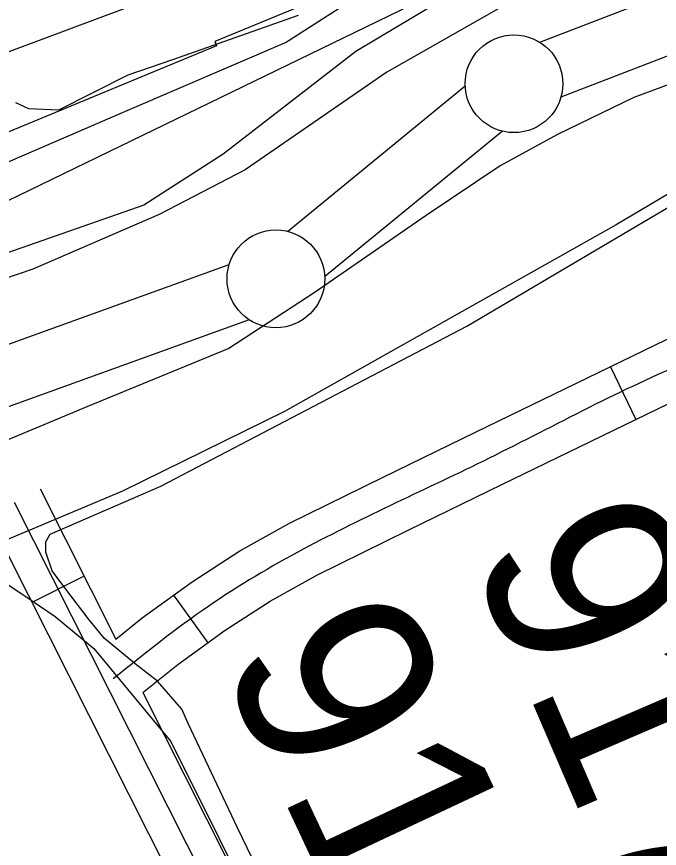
# Model space of a CAD drawing. Extents: x 3651524 to 3689615, y 505651 to 531377.
# Drawn here: x 3678445.6 to 3678774.5, y 515854.3 to 516279.7 of the extents above; entities that cross this region are included whole.
import ezdxf

# ---------------------------------------------------------------- set-up
doc = ezdxf.new("R2010")
doc.units = 0
for name, color, linetype in [('V-LEVE-TOET', 7, 'Continuous'), ('V-RIVR-EDGE', 7, 'Continuous'), ('V-ROAD-CNTR', 7, 'Continuous'), ('V-RRAP-FSHR', 7, 'Continuous'), ('V-RRAP-RVMT', 7, 'Continuous'), ('V-SITE-OTLN', 7, 'Continuous'), ('V-SITE-VEGE', 7, 'Continuous'), ('V-SURV-IDEN', 7, 'Continuous'), ('V-SURV-LINE', 7, 'Continuous'), ('V-TOPO-DPTH', 7, 'Continuous'), ('V-TOPO-SHOR', 7, 'Continuous'), ('V-TOPO-WATR', 7, 'Continuous')]:
    doc.layers.add(name, color=color, linetype=linetype)

msp = doc.modelspace()

# ---------------------------------------------------------------- linework, layer by layer
at = {"layer": 'V-LEVE-TOET'}
for points in [[(3679106.013, 516424.383), (3679087.415, 516421.187), (3679043.102, 516408.896), (3678961.121, 516391.724), (3678808.455, 516343.655), (3678727.098, 516303.918), (3678634.999, 516251.33), (3678562.494, 516201.42), (3678518.509, 516178.599), (3678453.886, 516150.611), (3678335.936, 516110.482)], [(3678927.394, 516307.262), (3678820.857, 516260.429), (3678761.346, 516238.37), (3678722.439, 516219.473), (3678693.101, 516203.425), (3678655.086, 516177.997), (3678598.297, 516138.851), (3678554.21, 516110.018), (3678481.538, 516080.16), (3678393.716, 516043.537)]]:
    msp.add_lwpolyline(points, dxfattribs=at)
at = {"layer": 'V-RIVR-EDGE'}
msp.add_lwpolyline([(3678445.055, 516235.78), (3678451.651, 516232.762), (3678467.258, 516232.123), (3678502.721, 516250.045), (3678525.553, 516257.793), (3678589.844, 516280.447)], dxfattribs=at)
at = {"layer": 'V-ROAD-CNTR'}
for p, q in [((3678749.396, 516100.697), (3678762.474, 516073.698)), ((3678480.165, 515993.546), (3678453.381, 515980.032)), ((3678525.87, 515983.79), (3678543.368, 515959.421))]:
    msp.add_line(p, q, dxfattribs=at)
for points in [[(3678496.376, 515961.418), (3678509.856, 515972.291), (3678535.436, 515990.658), (3678559.86, 516006.477), (3678585.239, 516020.582), (3678633.162, 516044.135), (3678680.814, 516067.399), (3678732.118, 516092.328), (3678783.81, 516117.366), (3678825.725, 516134.883), (3678866.276, 516152.057), (3678892.088, 516167.662), (3678916.473, 516186.533), (3678948.305, 516214.618), (3678980.579, 516243.72), (3679002.105, 516261.245), (3679025.422, 516277.196), (3679031.781, 516279.776), (3679038.665, 516280.565), (3679047.521, 516279.153), (3679054.172, 516276.532), (3679061.993, 516271.871), (3679070.519, 516264.898), (3679118.481, 516170.141)], [(3678510.197, 515934.025), (3678528.036, 515948.411), (3678552.35, 515965.87), (3678575.318, 515980.747), (3678599.151, 515993.992), (3678646.358, 516017.193), (3678693.95, 516040.429), (3678745.212, 516065.336), (3678796.142, 516090.006), (3678837.359, 516107.231), (3678879.956, 516125.271), (3678902.892, 516139.139)], [(3678457.642, 516038.186), (3678496.376, 515961.418)], [(3678444.25, 516031.429), (3678670.096, 515583.818), (3678992.725, 514912.671)], [(3678430.858, 516024.672), (3678656.639, 515577.19), (3678972.393, 514920.346)], [(3678510.197, 515934.025), (3678683.553, 515590.446), (3678730.796, 515492.169)]]:
    msp.add_lwpolyline(points, dxfattribs=at)
msp.add_spline([(3679058.568, 516255.294), (3679032.558, 516263.904), (3678990.343, 516232.328), (3678926.035, 516174.966), (3678873.116, 516138.664), (3678789.976, 516103.686), (3678687.382, 516053.914), (3678592.195, 516007.287), (3678543.893, 515978.264), (3678495.045, 515941.076)], degree=3, dxfattribs=at)
at = {"layer": 'V-RRAP-FSHR'}
msp.add_lwpolyline([(3676687.122, 515122.157), (3676669.671, 515433.303), (3676704.575, 515496.801), (3677047.074, 515676.716), (3677793.157, 515943.413), (3678377.803, 516155.078), (3678796.656, 516358.274), (3679022.229, 516447.237), (3679230.65, 516614.583), (3680015.882, 517005.612), (3680504.43, 517186.381), (3680687.746, 517283.253), (3681246.926, 517568.878), (3682033.887, 518068.532), (3682134.527, 518136.344)], dxfattribs=at)
at = {"layer": 'V-RRAP-RVMT'}
msp.add_lwpolyline([(3678665.003, 516315.806), (3678546.954, 516266.933), (3678547.936, 516264.813), (3678424.619, 516213.77)], dxfattribs=at)
at = {"layer": 'V-SITE-OTLN'}
msp.add_lwpolyline([(3678596.128, 515787.253), (3678558.597, 515864.874), (3678533.377, 515918.185), (3678530.154, 515925.605), (3678517.671, 515939.874), (3678507.097, 515948.084), (3678490.589, 515961.75), (3678482.714, 515971.255), (3678470.264, 515987.531), (3678463.717, 515996.343), (3678460.528, 516005.77), (3678460.616, 516011.126), (3678462.693, 516015.107), (3678519.34, 516039.601), (3678676.033, 516121.339), (3678842.374, 516219.651), (3678892.386, 516247.602), (3678926.747, 516260.419), (3678936.16, 516262.94), (3679022.235, 516285.601)], dxfattribs=at)
at = {"layer": 'V-SITE-VEGE'}
for points in [[(3678708.434, 516315.266), (3678619.174, 516261.866), (3678551.353, 516209.446), (3678510.747, 516183.346), (3678433.982, 516156.513)], [(3678379.46, 516178.849), (3678502.184, 516231.689), (3678583.101, 516266.487), (3678627.766, 516295.196)], [(3678438.756, 515990.752), (3678449.35, 515983.881), (3678465.234, 515972.906), (3678485.045, 515956.506), (3678524.415, 515908.986), (3678573.645, 515810.422)]]:
    msp.add_lwpolyline(points, dxfattribs=at)
at = {"layer": 'V-SURV-LINE'}
for points in [[(3678713.319, 516266.603), (3678871.657, 516327.736)], [(3678882.474, 516299.755), (3678724.136, 516238.621)], [(3678584.21, 516169.879), (3678675.137, 516244.364)], [(3678694.142, 516221.152), (3678603.215, 516146.667)], [(3677842.97, 515896.205), (3678554.384, 516152.945)], [(3678564.566, 516124.726), (3677853.153, 515867.986)]]:
    msp.add_lwpolyline(points, dxfattribs=at)
for centre in [(3678700.091, 516245.416), (3678578.261, 516145.615)]:
    msp.add_circle(centre, 25, dxfattribs=at)
at = {"layer": 'V-TOPO-DPTH'}
msp.add_lwpolyline([(3677955.19, 516080.26), (3678649.96, 516339.831), (3678660.032, 516348.127), (3678817.271, 516436.936), (3678891.358, 516476.345), (3678965.771, 516515.116), (3679040.675, 516552.931), (3679115.906, 516590.108), (3679314.145, 516686.496), (3679349.318, 516703.543), (3679384.518, 516720.531), (3679419.762, 516737.43), (3679455.034, 516754.27), (3679511.682, 516781.229), (3679518.657, 516784.532), (3679525.641, 516787.818), (3679532.637, 516791.077), (3679539.641, 516794.318), (3679626.556, 516834.334), (3679676.956, 516857.714), (3679727.264, 516881.287), (3679777.436, 516905.15), (3679827.517, 516929.206), (3680568.84, 517287.92)], dxfattribs=at)
at = {"layer": 'V-TOPO-SHOR'}
msp.add_lwpolyline([(3679033.116, 516294.653), (3678914.457, 516260.316), (3678884.829, 516250.101), (3678871.332, 516243.633), (3678752.335, 516173.323), (3678582.706, 516077.753), (3678499.684, 516036.967), (3678347.992, 515973.23), (3678162.683, 515900.681), (3678153.435, 515895.778)], dxfattribs=at)
at = {"layer": 'V-TOPO-WATR'}
msp.add_lwpolyline([(3677955.19, 516080.26), (3678649.96, 516339.831), (3678660.032, 516348.127), (3678817.271, 516436.936), (3678891.358, 516476.345), (3678965.771, 516515.116), (3679040.675, 516552.931), (3679115.906, 516590.108), (3679314.145, 516686.496), (3679349.318, 516703.543), (3679384.518, 516720.531), (3679419.762, 516737.43), (3679455.034, 516754.27), (3679511.682, 516781.229), (3679518.657, 516784.532), (3679525.641, 516787.818), (3679532.637, 516791.077), (3679539.641, 516794.318), (3679626.556, 516834.334), (3679676.956, 516857.714), (3679727.264, 516881.287), (3679777.436, 516905.15), (3679827.517, 516929.206), (3680568.84, 517287.92)], dxfattribs=at)

# ---------------------------------------------------------------- texts
at = {"layer": 'V-SURV-IDEN'}
for s, rotation, p in [('917+56.3', 293.31074, (3678676.483, 516005.434)), ('915+98.8', 295.17954, (3678548.287, 515951.528))]:
    msp.add_text(s, height=100, rotation=rotation, dxfattribs=at).set_placement(p)

doc.saveas('drawing.dxf')
